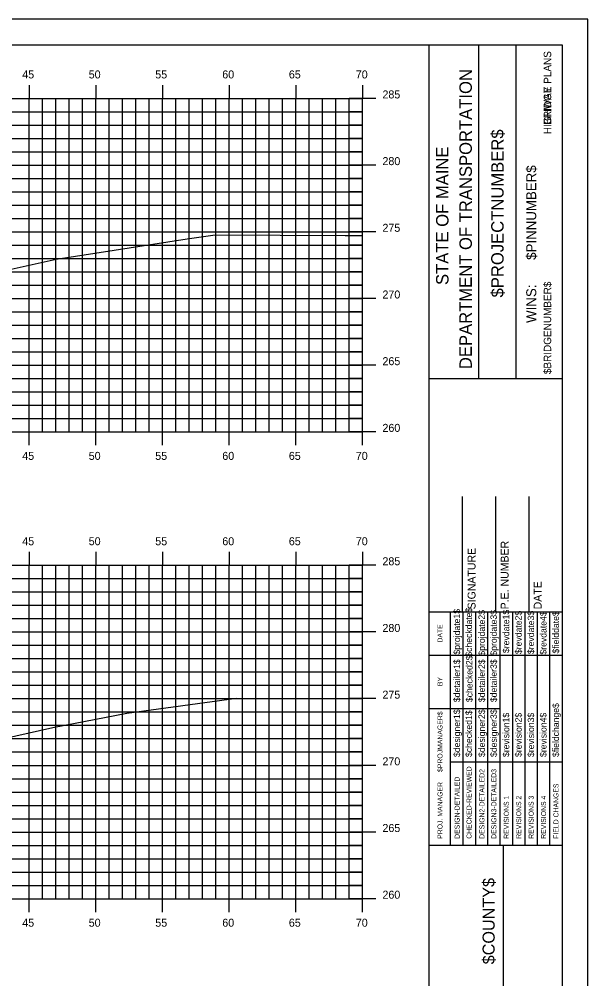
# Model space of a CAD drawing. Extents: x 1168600 to 1177589, y 610178 to 611246.
# Drawn here: x 1177101.7 to 1177144.3, y 610306.8 to 610378.7 of the extents above; entities that cross this region are included whole.
import ezdxf

# ---------------------------------------------------------------- set-up
doc = ezdxf.new("R2010")
doc.units = 0
for name, color, linetype in [('_Construction', 7, 'Continuous'), ('_Station Equation', 7, 'Continuous'), ('BORDER', 7, 'Continuous'), ('H_V ANNOTATION', 7, 'Continuous'), ('MAJOR', 7, 'Continuous'), ('MINOR', 7, 'Continuous')]:
    doc.layers.add(name, color=color, linetype=linetype)

msp = doc.modelspace()

# ---------------------------------------------------------------- linework, layer by layer
at = {"layer": '_Construction'}
for p, q in [((1177142.411, 610376.801), (1176982.411, 610376.801)), ((1177132.411, 610271.804), (1177132.411, 610376.804)), ((1177136.14, 610351.798), (1177136.14, 610376.798)), ((1177138.935, 610351.798), (1177138.935, 610376.798)), ((1177142.411, 610271.804), (1177142.411, 610376.804)), ((1177132.412, 610351.795), (1177142.411, 610351.795)), ((1177134.911, 610334.304), (1177134.911, 610342.952)), ((1177137.411, 610334.304), (1177137.411, 610342.952)), ((1177139.911, 610334.304), (1177139.911, 610342.952)), ((1177132.411, 610334.304), (1177142.411, 610334.304)), ((1177132.411, 610316.804), (1177142.411, 610316.804)), ((1177138.002, 610281.804), (1177138.002, 610316.804))]:
    msp.add_line(p, q, dxfattribs=at)
msp.add_lwpolyline([(1176974.318, 610268.742), (1177144.318, 610268.742), (1177144.318, 610378.742), (1176974.318, 610378.742)], close=True, dxfattribs=at)
for points in [[(1177134.026, 610331.054), (1177134.026, 610334.304)], [(1177134.959, 610316.807), (1177134.959, 610334.304)], [(1177135.89, 610334.304), (1177135.89, 610316.807)], [(1177136.822, 610316.807), (1177136.822, 610334.304)], [(1177137.754, 610316.807), (1177137.754, 610334.304)], [(1177138.685, 610316.807), (1177138.685, 610334.304)], [(1177139.617, 610316.807), (1177139.617, 610334.304)], [(1177140.549, 610316.807), (1177140.549, 610334.304)], [(1177141.48, 610316.807), (1177141.48, 610334.304)], [(1177134.027, 610316.807), (1177134.027, 610333.598)], [(1177132.411, 610331.054), (1177142.411, 610331.054)], [(1177132.411, 610327.054), (1177134.027, 610327.054)], [(1177134.026, 610327.054), (1177137.753, 610327.054)], [(1177134.026, 610323.054), (1177142.411, 610323.054)]]:
    msp.add_lwpolyline(points, dxfattribs=at)
at = {"layer": '_Station Equation'}
for points in [[(1177057.824, 610363.333), (1177060.917, 610363.258), (1177062.824, 610363.212), (1177065.923, 610363.124), (1177067.824, 610363.069), (1177070.93, 610362.962), (1177072.824, 610362.897), (1177073.88, 610362.782), (1177074.394, 610362.731), (1177074.52, 610362.719), (1177074.695, 610362.702), (1177077.55, 610362.552), (1177084.703, 610360.674), (1177093.658, 610358.487), (1177098.548, 610359.454), (1177104.429, 610360.742), (1177114.272, 610362.286), (1177116.359, 610362.57), (1177126.123, 610362.533), (1177127.411, 610362.522)], [(1177057.863, 610327.493), (1177060.963, 610327.422), (1177062.863, 610327.375), (1177065.969, 610327.289), (1177067.863, 610327.237), (1177070.976, 610327.13), (1177072.863, 610327.065), (1177073.785, 610326.981), (1177074.937, 610326.888), (1177075.18, 610326.858), (1177077.836, 610326.682), (1177084.777, 610324.987), (1177092.963, 610323.108), (1177097.837, 610324.204), (1177104.193, 610325.641), (1177109.745, 610326.706), (1177117.965, 610327.825), (1177127.411, 610327.79)]]:
    msp.add_lwpolyline(points, dxfattribs=at)
at = {"layer": 'MAJOR'}
for p, q in [((1177102.411, 610373.803), (1177102.411, 610372.801)), ((1177107.411, 610373.803), (1177107.411, 610372.801)), ((1177112.411, 610373.803), (1177112.411, 610372.801)), ((1177117.411, 610373.803), (1177117.411, 610372.801)), ((1177122.411, 610373.803), (1177122.411, 610372.801)), ((1177127.411, 610373.803), (1177127.411, 610372.801)), ((1176987.411, 610372.801), (1177127.411, 610372.801)), ((1176987.411, 610372.801), (1177127.411, 610372.801)), ((1177102.411, 610347.801), (1177102.411, 610372.801)), ((1177107.411, 610347.801), (1177107.411, 610372.801)), ((1177112.411, 610347.801), (1177112.411, 610372.801)), ((1177117.411, 610347.801), (1177117.411, 610372.801)), ((1177122.411, 610347.801), (1177122.411, 610372.801)), ((1177128.413, 610372.801), (1177126.409, 610372.801)), ((1177127.411, 610347.801), (1177127.411, 610372.801)), ((1177127.411, 610347.801), (1177127.411, 610372.801)), ((1176987.411, 610367.801), (1177127.411, 610367.801)), ((1177128.413, 610367.801), (1177126.409, 610367.801)), ((1176987.411, 610362.801), (1177127.411, 610362.801)), ((1177128.413, 610362.801), (1177126.409, 610362.801)), ((1176987.411, 610357.801), (1177127.411, 610357.801)), ((1177128.413, 610357.801), (1177126.409, 610357.801)), ((1176987.411, 610352.801), (1177127.411, 610352.801)), ((1177128.413, 610352.801), (1177126.409, 610352.801)), ((1176987.411, 610347.801), (1177127.411, 610347.801)), ((1176987.411, 610347.801), (1177127.411, 610347.801)), ((1177102.411, 610346.799), (1177102.411, 610347.801)), ((1177107.411, 610346.799), (1177107.411, 610347.801)), ((1177112.411, 610346.799), (1177112.411, 610347.801)), ((1177117.411, 610346.799), (1177117.411, 610347.801)), ((1177122.411, 610346.799), (1177122.411, 610347.801)), ((1177128.413, 610347.801), (1177126.409, 610347.801)), ((1177127.411, 610346.799), (1177127.411, 610347.801)), ((1177102.411, 610338.803), (1177102.411, 610337.801)), ((1177107.411, 610338.803), (1177107.411, 610337.801)), ((1177112.411, 610338.803), (1177112.411, 610337.801)), ((1177117.411, 610338.803), (1177117.411, 610337.801)), ((1177122.411, 610338.803), (1177122.411, 610337.801)), ((1177127.411, 610338.803), (1177127.411, 610337.801)), ((1176987.411, 610337.801), (1177127.411, 610337.801)), ((1176987.411, 610337.801), (1177127.411, 610337.801)), ((1177102.411, 610312.801), (1177102.411, 610337.801)), ((1177107.411, 610312.801), (1177107.411, 610337.801)), ((1177112.411, 610312.801), (1177112.411, 610337.801)), ((1177117.411, 610312.801), (1177117.411, 610337.801)), ((1177122.411, 610312.801), (1177122.411, 610337.801)), ((1177128.413, 610337.801), (1177126.409, 610337.801)), ((1177127.411, 610312.801), (1177127.411, 610337.801)), ((1177127.411, 610312.801), (1177127.411, 610337.801)), ((1176987.411, 610332.801), (1177127.411, 610332.801)), ((1177128.413, 610332.801), (1177126.409, 610332.801)), ((1176987.411, 610327.801), (1177127.411, 610327.801)), ((1177128.413, 610327.801), (1177126.409, 610327.801)), ((1176987.411, 610322.801), (1177127.411, 610322.801)), ((1177128.413, 610322.801), (1177126.409, 610322.801)), ((1176987.411, 610317.801), (1177127.411, 610317.801)), ((1177128.413, 610317.801), (1177126.409, 610317.801)), ((1176987.411, 610312.801), (1177127.411, 610312.801)), ((1176987.411, 610312.801), (1177127.411, 610312.801)), ((1177102.411, 610311.799), (1177102.411, 610312.801)), ((1177107.411, 610311.799), (1177107.411, 610312.801)), ((1177112.411, 610311.799), (1177112.411, 610312.801)), ((1177117.411, 610311.799), (1177117.411, 610312.801)), ((1177122.411, 610311.799), (1177122.411, 610312.801)), ((1177128.413, 610312.801), (1177126.409, 610312.801)), ((1177127.411, 610311.799), (1177127.411, 610312.801))]:
    msp.add_line(p, q, dxfattribs=at)
at = {"layer": 'MINOR'}
for p, q in [((1177103.411, 610347.801), (1177103.411, 610372.801)), ((1177104.411, 610347.801), (1177104.411, 610372.801)), ((1177105.411, 610347.801), (1177105.411, 610372.801)), ((1177106.411, 610347.801), (1177106.411, 610372.801)), ((1177108.411, 610347.801), (1177108.411, 610372.801)), ((1177109.411, 610347.801), (1177109.411, 610372.801)), ((1177110.411, 610347.801), (1177110.411, 610372.801)), ((1177111.411, 610347.801), (1177111.411, 610372.801)), ((1177113.411, 610347.801), (1177113.411, 610372.801)), ((1177114.411, 610347.801), (1177114.411, 610372.801)), ((1177115.411, 610347.801), (1177115.411, 610372.801)), ((1177116.411, 610347.801), (1177116.411, 610372.801)), ((1177118.411, 610347.801), (1177118.411, 610372.801)), ((1177119.411, 610347.801), (1177119.411, 610372.801)), ((1177120.411, 610347.801), (1177120.411, 610372.801)), ((1177121.411, 610347.801), (1177121.411, 610372.801)), ((1177123.411, 610347.801), (1177123.411, 610372.801)), ((1177124.411, 610347.801), (1177124.411, 610372.801)), ((1177125.411, 610347.801), (1177125.411, 610372.801)), ((1177126.411, 610347.801), (1177126.411, 610372.801)), ((1176987.411, 610371.801), (1177127.411, 610371.801)), ((1177127.411, 610371.801), (1177126.409, 610371.801)), ((1176987.411, 610370.801), (1177127.411, 610370.801)), ((1177127.411, 610370.801), (1177126.409, 610370.801)), ((1176987.411, 610369.801), (1177127.411, 610369.801)), ((1177127.411, 610369.801), (1177126.409, 610369.801)), ((1176987.411, 610368.801), (1177127.411, 610368.801)), ((1177127.411, 610368.801), (1177126.409, 610368.801)), ((1176987.411, 610366.801), (1177127.411, 610366.801)), ((1177127.411, 610366.801), (1177126.409, 610366.801)), ((1176987.411, 610365.801), (1177127.411, 610365.801)), ((1177127.411, 610365.801), (1177126.409, 610365.801)), ((1176987.411, 610364.801), (1177127.411, 610364.801)), ((1177127.411, 610364.801), (1177126.409, 610364.801)), ((1176987.411, 610363.801), (1177127.411, 610363.801)), ((1177127.411, 610363.801), (1177126.409, 610363.801)), ((1176987.411, 610361.801), (1177127.411, 610361.801)), ((1177127.411, 610361.801), (1177126.409, 610361.801)), ((1176987.411, 610360.801), (1177127.411, 610360.801)), ((1177127.411, 610360.801), (1177126.409, 610360.801)), ((1176987.411, 610359.801), (1177127.411, 610359.801)), ((1177127.411, 610359.801), (1177126.409, 610359.801)), ((1176987.411, 610358.801), (1177127.411, 610358.801)), ((1177127.411, 610358.801), (1177126.409, 610358.801)), ((1176987.411, 610356.801), (1177127.411, 610356.801)), ((1177127.411, 610356.801), (1177126.409, 610356.801)), ((1176987.411, 610355.801), (1177127.411, 610355.801)), ((1177127.411, 610355.801), (1177126.409, 610355.801)), ((1176987.411, 610354.801), (1177127.411, 610354.801)), ((1177127.411, 610354.801), (1177126.409, 610354.801)), ((1176987.411, 610353.801), (1177127.411, 610353.801)), ((1177127.411, 610353.801), (1177126.409, 610353.801)), ((1176987.411, 610351.801), (1177127.411, 610351.801)), ((1177127.411, 610351.801), (1177126.409, 610351.801)), ((1176987.411, 610350.801), (1177127.411, 610350.801)), ((1177127.411, 610350.801), (1177126.409, 610350.801)), ((1176987.411, 610349.801), (1177127.411, 610349.801)), ((1177127.411, 610349.801), (1177126.409, 610349.801)), ((1176987.411, 610348.801), (1177127.411, 610348.801)), ((1177127.411, 610348.801), (1177126.409, 610348.801)), ((1177103.411, 610312.801), (1177103.411, 610337.801)), ((1177104.411, 610312.801), (1177104.411, 610337.801)), ((1177105.411, 610312.801), (1177105.411, 610337.801)), ((1177106.411, 610312.801), (1177106.411, 610337.801)), ((1177108.411, 610312.801), (1177108.411, 610337.801)), ((1177109.411, 610312.801), (1177109.411, 610337.801)), ((1177110.411, 610312.801), (1177110.411, 610337.801)), ((1177111.411, 610312.801), (1177111.411, 610337.801)), ((1177113.411, 610312.801), (1177113.411, 610337.801)), ((1177114.411, 610312.801), (1177114.411, 610337.801)), ((1177115.411, 610312.801), (1177115.411, 610337.801)), ((1177116.411, 610312.801), (1177116.411, 610337.801)), ((1177118.411, 610312.801), (1177118.411, 610337.801)), ((1177119.411, 610312.801), (1177119.411, 610337.801)), ((1177120.411, 610312.801), (1177120.411, 610337.801)), ((1177121.411, 610312.801), (1177121.411, 610337.801)), ((1177123.411, 610312.801), (1177123.411, 610337.801)), ((1177124.411, 610312.801), (1177124.411, 610337.801)), ((1177125.411, 610312.801), (1177125.411, 610337.801)), ((1177126.411, 610312.801), (1177126.411, 610337.801)), ((1176987.411, 610336.801), (1177127.411, 610336.801)), ((1177127.411, 610336.801), (1177126.409, 610336.801)), ((1176987.411, 610335.801), (1177127.411, 610335.801)), ((1177127.411, 610335.801), (1177126.409, 610335.801)), ((1176987.411, 610334.801), (1177127.411, 610334.801)), ((1177127.411, 610334.801), (1177126.409, 610334.801)), ((1176987.411, 610333.801), (1177127.411, 610333.801)), ((1177127.411, 610333.801), (1177126.409, 610333.801)), ((1176987.411, 610331.801), (1177127.411, 610331.801)), ((1177127.411, 610331.801), (1177126.409, 610331.801)), ((1176987.411, 610330.801), (1177127.411, 610330.801)), ((1177127.411, 610330.801), (1177126.409, 610330.801)), ((1176987.411, 610329.801), (1177127.411, 610329.801)), ((1177127.411, 610329.801), (1177126.409, 610329.801)), ((1176987.411, 610328.801), (1177127.411, 610328.801)), ((1177127.411, 610328.801), (1177126.409, 610328.801)), ((1176987.411, 610326.801), (1177127.411, 610326.801)), ((1177127.411, 610326.801), (1177126.409, 610326.801)), ((1176987.411, 610325.801), (1177127.411, 610325.801)), ((1177127.411, 610325.801), (1177126.409, 610325.801)), ((1176987.411, 610324.801), (1177127.411, 610324.801)), ((1177127.411, 610324.801), (1177126.409, 610324.801)), ((1176987.411, 610323.801), (1177127.411, 610323.801)), ((1177127.411, 610323.801), (1177126.409, 610323.801)), ((1176987.411, 610321.801), (1177127.411, 610321.801)), ((1177127.411, 610321.801), (1177126.409, 610321.801)), ((1176987.411, 610320.801), (1177127.411, 610320.801)), ((1177127.411, 610320.801), (1177126.409, 610320.801)), ((1176987.411, 610319.801), (1177127.411, 610319.801)), ((1177127.411, 610319.801), (1177126.409, 610319.801)), ((1176987.411, 610318.801), (1177127.411, 610318.801)), ((1177127.411, 610318.801), (1177126.409, 610318.801)), ((1176987.411, 610316.801), (1177127.411, 610316.801)), ((1177127.411, 610316.801), (1177126.409, 610316.801)), ((1176987.411, 610315.801), (1177127.411, 610315.801)), ((1177127.411, 610315.801), (1177126.409, 610315.801)), ((1176987.411, 610314.801), (1177127.411, 610314.801)), ((1177127.411, 610314.801), (1177126.409, 610314.801)), ((1176987.411, 610313.801), (1177127.411, 610313.801)), ((1177127.411, 610313.801), (1177126.409, 610313.801))]:
    msp.add_line(p, q, dxfattribs=at)

# ---------------------------------------------------------------- texts
at = {"layer": '_Construction'}
for s, height, p in [('BRIDGE PLANS', 0.55901, (1177141.569, 610370.825)), ('HIGHWAY PLANS', 0.55901, (1177141.569, 610370.116)), ('DEPARTMENT OF TRANSPORTATION', 0.93176, (1177135.618, 610352.507)), ('$PROJECTNUMBER$', 0.93176, (1177138.003, 610357.88)), ('STATE OF MAINE', 0.93176, (1177133.866, 610358.813)), ('$PINNUMBER$', 0.74527, (1177140.448, 610360.698)), ('$BRIDGENUMBER$', 0.55901, (1177141.569, 610352.131)), ('P.E. NUMBER', 0.59055, (1177138.372, 610334.496)), ('SIGNATURE', 0.5906, (1177135.892, 610334.496)), ('DATE', 0.5906, (1177140.852, 610334.496)), ('$projdate1$', 0.48455, (1177134.734, 610331.104)), ('$checkdate$', 0.48455, (1177135.629, 610330.947)), ('$projdate2$', 0.48455, (1177136.598, 610331.026)), ('$projdate3$', 0.48455, (1177137.492, 610331.026)), ('$revdate1$', 0.4845, (1177138.424, 610331.222)), ('$revdate2$', 0.4845, (1177139.355, 610331.144)), ('$revdate3$', 0.4845, (1177140.287, 610331.144)), ('$revdate4$', 0.4845, (1177141.219, 610331.104)), ('$fielddate$', 0.48455, (1177142.15, 610331.183)), ('DATE', 0.3714, (1177133.415, 610332.01)), ('$checked2$', 0.4845, (1177135.666, 610327.539)), ('$detailer1$', 0.48455, (1177134.734, 610327.539)), ('$detailer2$', 0.48455, (1177136.598, 610327.539)), ('$detailer3$', 0.48455, (1177137.492, 610327.539)), ('BY', 0.3714, (1177133.415, 610328.739)), ('$fieldchange$', 0.48455, (1177142.15, 610323.427)), ('$PROJMANAGER$', 0.37275, (1177133.415, 610322.299)), ('$designer1$', 0.48455, (1177134.734, 610323.427)), ('$checked1$', 0.4845, (1177135.629, 610323.427)), ('$designer2$', 0.48455, (1177136.598, 610323.427)), ('$designer3$', 0.48455, (1177137.492, 610323.427)), ('$revision1$', 0.48455, (1177138.424, 610323.427)), ('$revision2$', 0.48455, (1177139.355, 610323.427)), ('$revision3$', 0.48455, (1177140.287, 610323.427)), ('$revision4$', 0.48455, (1177141.219, 610323.427)), ('CHECKED-REVIEWED', 0.37275, (1177135.592, 610317.292)), ('DESIGN2-DETAILED2', 0.37275, (1177136.561, 610317.292)), ('DESIGN3-DETAILED3', 0.37275, (1177137.456, 610317.292)), ('DESIGN-DETAILED', 0.37275, (1177134.698, 610317.292)), ('PROJ. MANAGER', 0.37275, (1177133.415, 610317.292)), ('FIELD CHANGES', 0.37275, (1177142.114, 610317.292)), ('REVISIONS 1', 0.37275, (1177138.387, 610317.292)), ('REVISIONS 2', 0.37275, (1177139.319, 610317.292)), ('REVISIONS 3', 0.37275, (1177140.251, 610317.292)), ('REVISIONS 4', 0.37275, (1177141.182, 610317.292)), ('$COUNTY$', 0.9072, (1177137.331, 610307.883))]:
    msp.add_text(s, height=height, rotation=90, dxfattribs=at).set_placement(p)
at = {"layer": 'BORDER'}
msp.add_text('WINS:', height=0.7453, rotation=90, dxfattribs=at).set_placement((1177140.446, 610355.969))
at = {"layer": 'H_V ANNOTATION'}
for s, p in [('45', (1177101.889, 610374.301)), ('50', (1177106.876, 610374.301)), ('55', (1177111.868, 610374.301)), ('60', (1177116.897, 610374.301)), ('65', (1177121.889, 610374.301)), ('70', (1177126.913, 610374.301)), ('285', (1177128.911, 610372.801)), ('280', (1177128.911, 610367.801)), ('275', (1177128.911, 610362.801)), ('270', (1177128.911, 610357.801)), ('265', (1177128.911, 610352.801)), ('260', (1177128.911, 610347.801)), ('45', (1177101.889, 610345.701)), ('50', (1177106.876, 610345.701)), ('55', (1177111.868, 610345.701)), ('60', (1177116.897, 610345.701)), ('65', (1177121.889, 610345.701)), ('70', (1177126.913, 610345.701)), ('45', (1177101.889, 610339.301)), ('50', (1177106.876, 610339.301)), ('55', (1177111.868, 610339.301)), ('60', (1177116.897, 610339.301)), ('65', (1177121.889, 610339.301)), ('70', (1177126.913, 610339.301)), ('285', (1177128.911, 610337.801)), ('280', (1177128.911, 610332.801)), ('275', (1177128.911, 610327.801)), ('270', (1177128.911, 610322.801)), ('265', (1177128.911, 610317.801)), ('260', (1177128.911, 610312.801)), ('45', (1177101.889, 610310.701)), ('50', (1177106.876, 610310.701)), ('55', (1177111.868, 610310.701)), ('60', (1177116.897, 610310.701)), ('65', (1177121.889, 610310.701)), ('70', (1177126.913, 610310.701))]:
    msp.add_text(s, height=0.6, dxfattribs=at).set_placement(p)

doc.saveas('drawing.dxf')
